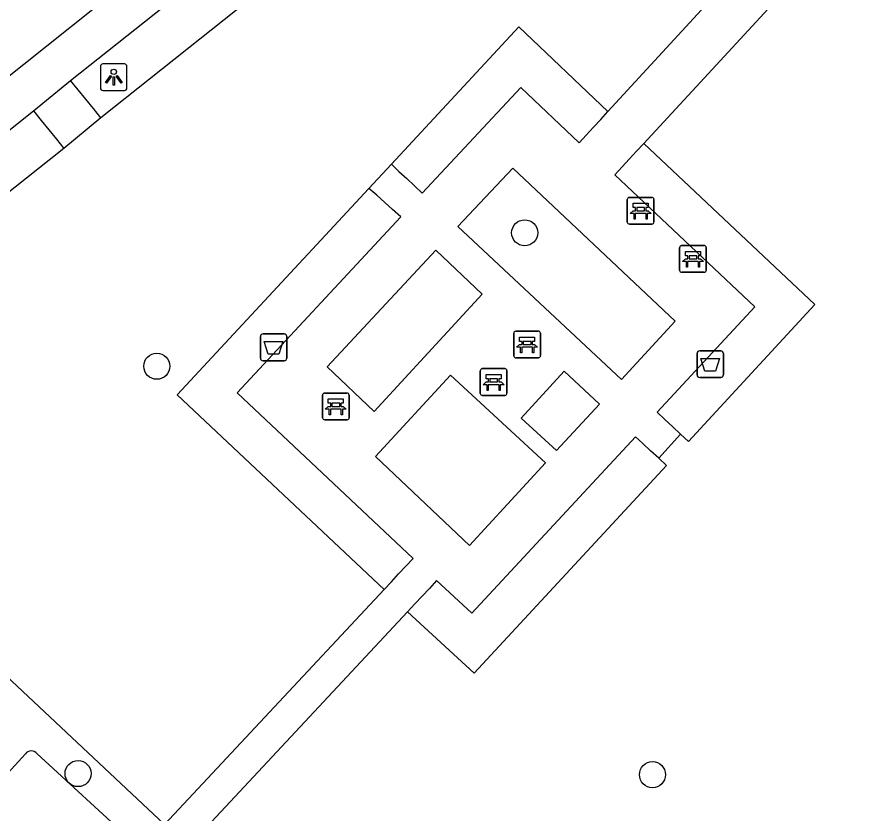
# Model space of a CAD drawing. Extents: x 159040 to 160094, y 381214 to 382518.
# Drawn here: x 159593.38 to 159625.63, y 381696.1 to 381725.95 of the extents above; entities that cross this region are included whole.
import ezdxf

# ---------------------------------------------------------------- set-up
doc = ezdxf.new("R2010")
doc.units = 0
for name, color, linetype in [('IMGEO_Afvalbak', 7, 'Continuous'), ('IMGEO_Bank', 7, 'Continuous'), ('IMGEO_Boom', 7, 'Continuous'), ('IMGEO_Haag', 7, 'Continuous'), ('IMGEO_Lichtpunt', 7, 'Continuous'), ('IMGEO_Parkeervlak_open', 7, 'Continuous'), ('IMGEO_Voetpad_gesloten', 7, 'Continuous'), ('IMGEO_Voetpad_open', 7, 'Continuous')]:
    doc.layers.add(name, color=color, linetype=linetype)

msp = doc.modelspace()

# ---------------------------------------------------------------- linework, layer by layer
at = {"layer": 'IMGEO_Afvalbak'}
for p, q in [((159602.593, 381714.08), (159603.383, 381714.08)), ((159603.383, 381714.08), (159602.593, 381714.08)), ((159602.493, 381713.18), (159602.493, 381713.98)), ((159602.493, 381713.98), (159602.493, 381713.18)), ((159603.483, 381713.98), (159603.483, 381713.18)), ((159603.483, 381713.18), (159603.483, 381713.98)), ((159618.854, 381712.548), (159618.854, 381713.348)), ((159618.854, 381713.348), (159618.854, 381712.548)), ((159618.954, 381713.448), (159619.744, 381713.448)), ((159619.744, 381713.448), (159618.954, 381713.448)), ((159619.844, 381713.348), (159619.844, 381712.548)), ((159619.844, 381712.548), (159619.844, 381713.348)), ((159603.383, 381713.08), (159602.593, 381713.08)), ((159602.593, 381713.08), (159603.383, 381713.08)), ((159619.744, 381712.448), (159618.954, 381712.448)), ((159618.954, 381712.448), (159619.744, 381712.448))]:
    msp.add_line(p, q, dxfattribs=at)
for points in [[(159602.636, 381713.794), (159603.34, 381713.794), (159603.191, 381713.324), (159602.785, 381713.324), (159602.636, 381713.794)], [(159618.997, 381713.162), (159619.701, 381713.162), (159619.552, 381712.692), (159619.146, 381712.692), (159618.997, 381713.162)]]:
    msp.add_lwpolyline(points, dxfattribs=at)
for centre, start, end in [((159602.593, 381713.98), 90, 180), ((159602.593, 381713.98), 90, 180), ((159603.383, 381713.98), 0, 90), ((159603.383, 381713.98), 360, 90), ((159618.954, 381713.348), 90, 180), ((159618.954, 381713.348), 90, 180), ((159619.744, 381713.348), 0, 90), ((159619.744, 381713.348), 360, 90), ((159602.593, 381713.18), 180, 270), ((159602.593, 381713.18), 180, 270), ((159603.383, 381713.18), 270, 0), ((159603.383, 381713.18), 270, 0), ((159618.954, 381712.548), 180, 270), ((159618.954, 381712.548), 180, 270), ((159619.744, 381712.548), 270, 0), ((159619.744, 381712.548), 270, 0)]:
    msp.add_arc(centre, 0.1, start, end, dxfattribs=at)
at = {"layer": 'IMGEO_Bank'}
for p, q in [((159616.316, 381719.199), (159617.157, 381719.199)), ((159617.157, 381719.199), (159616.316, 381719.199)), ((159616.241, 381718.274), (159616.241, 381719.115)), ((159616.241, 381719.115), (159616.241, 381718.274)), ((159617.241, 381719.124), (159617.241, 381718.283)), ((159617.241, 381718.283), (159617.241, 381719.124)), ((159616.938, 381718.597), (159616.545, 381718.597)), ((159616.55, 381718.705), (159616.55, 381718.811)), ((159616.594, 381718.811), (159616.594, 381718.705)), ((159616.882, 381718.817), (159616.6, 381718.817)), ((159616.6, 381718.699), (159616.882, 381718.699)), ((159616.888, 381718.705), (159616.888, 381718.811)), ((159616.932, 381718.811), (159616.932, 381718.705)), ((159617.166, 381718.199), (159616.325, 381718.199)), ((159616.325, 381718.199), (159617.166, 381718.199)), ((159618.202, 381716.468), (159618.202, 381717.309)), ((159618.202, 381717.309), (159618.202, 381716.468)), ((159618.277, 381717.393), (159619.118, 381717.393)), ((159619.118, 381717.393), (159618.277, 381717.393)), ((159619.202, 381717.318), (159619.202, 381716.477)), ((159619.202, 381716.477), (159619.202, 381717.318)), ((159618.511, 381716.899), (159618.511, 381717.005)), ((159618.555, 381717.005), (159618.555, 381716.899)), ((159618.843, 381717.011), (159618.561, 381717.011)), ((159618.561, 381716.893), (159618.843, 381716.893)), ((159618.849, 381716.899), (159618.849, 381717.005)), ((159618.893, 381717.005), (159618.893, 381716.899)), ((159618.899, 381716.791), (159618.506, 381716.791)), ((159619.127, 381716.393), (159618.286, 381716.393)), ((159618.286, 381716.393), (159619.127, 381716.393)), ((159611.988, 381713.261), (159611.988, 381714.102)), ((159611.988, 381714.102), (159611.988, 381713.261)), ((159612.063, 381714.186), (159612.904, 381714.186)), ((159612.904, 381714.186), (159612.063, 381714.186)), ((159612.988, 381714.111), (159612.988, 381713.27)), ((159612.988, 381713.27), (159612.988, 381714.111)), ((159612.297, 381713.692), (159612.297, 381713.798)), ((159612.341, 381713.798), (159612.341, 381713.692)), ((159612.629, 381713.804), (159612.347, 381713.804)), ((159612.347, 381713.686), (159612.629, 381713.686)), ((159612.635, 381713.692), (159612.635, 381713.798)), ((159612.679, 381713.798), (159612.679, 381713.692)), ((159612.685, 381713.584), (159612.292, 381713.584)), ((159612.913, 381713.186), (159612.072, 381713.186)), ((159612.072, 381713.186), (159612.913, 381713.186)), ((159610.732, 381711.856), (159610.732, 381712.697)), ((159610.732, 381712.697), (159610.732, 381711.856)), ((159610.807, 381712.781), (159611.648, 381712.781)), ((159611.648, 381712.781), (159610.807, 381712.781)), ((159611.732, 381712.706), (159611.732, 381711.865)), ((159611.732, 381711.865), (159611.732, 381712.706)), ((159611.041, 381712.287), (159611.041, 381712.393)), ((159611.085, 381712.393), (159611.085, 381712.287)), ((159611.373, 381712.399), (159611.091, 381712.399)), ((159611.379, 381712.287), (159611.379, 381712.393)), ((159611.423, 381712.393), (159611.423, 381712.287)), ((159611.429, 381712.179), (159611.036, 381712.179)), ((159611.091, 381712.281), (159611.373, 381712.281)), ((159604.821, 381710.941), (159604.821, 381711.782)), ((159604.821, 381711.782), (159604.821, 381710.941)), ((159604.896, 381711.866), (159605.737, 381711.866)), ((159605.737, 381711.866), (159604.896, 381711.866)), ((159605.821, 381711.791), (159605.821, 381710.95)), ((159605.821, 381710.95), (159605.821, 381711.791)), ((159611.657, 381711.781), (159610.816, 381711.781)), ((159610.816, 381711.781), (159611.657, 381711.781)), ((159605.13, 381711.372), (159605.13, 381711.478)), ((159605.174, 381711.478), (159605.174, 381711.372)), ((159605.462, 381711.484), (159605.18, 381711.484)), ((159605.468, 381711.372), (159605.468, 381711.478)), ((159605.512, 381711.478), (159605.512, 381711.372)), ((159605.518, 381711.264), (159605.125, 381711.264)), ((159605.18, 381711.366), (159605.462, 381711.366)), ((159605.746, 381710.866), (159604.905, 381710.866)), ((159604.905, 381710.866), (159605.746, 381710.866))]:
    msp.add_line(p, q, dxfattribs=at)
for points in [[(159616.544, 381718.817), (159616.458, 381718.817), (159616.458, 381718.978), (159617.021, 381718.978), (159617.021, 381718.817), (159616.938, 381718.817)], [(159616.488, 381718.597), (159616.346, 381718.597), (159616.458, 381718.699), (159616.544, 381718.699)], [(159616.538, 381718.59), (159616.538, 381718.383), (159616.495, 381718.383), (159616.495, 381718.59)], [(159616.938, 381718.699), (159617.021, 381718.699), (159617.133, 381718.597), (159616.994, 381718.597)], [(159616.988, 381718.59), (159616.988, 381718.383), (159616.944, 381718.383), (159616.944, 381718.59)], [(159618.449, 381716.791), (159618.307, 381716.791), (159618.419, 381716.893), (159618.505, 381716.893)], [(159618.505, 381717.011), (159618.419, 381717.011), (159618.419, 381717.172), (159618.982, 381717.172), (159618.982, 381717.011), (159618.899, 381717.011)], [(159618.899, 381716.893), (159618.982, 381716.893), (159619.094, 381716.791), (159618.955, 381716.791)], [(159618.499, 381716.784), (159618.499, 381716.577), (159618.456, 381716.577), (159618.456, 381716.784)], [(159618.949, 381716.784), (159618.949, 381716.577), (159618.905, 381716.577), (159618.905, 381716.784)], [(159612.235, 381713.584), (159612.093, 381713.584), (159612.205, 381713.686), (159612.291, 381713.686)], [(159612.291, 381713.804), (159612.205, 381713.804), (159612.205, 381713.965), (159612.768, 381713.965), (159612.768, 381713.804), (159612.685, 381713.804)], [(159612.685, 381713.686), (159612.768, 381713.686), (159612.88, 381713.584), (159612.741, 381713.584)], [(159612.285, 381713.577), (159612.285, 381713.37), (159612.242, 381713.37), (159612.242, 381713.577)], [(159612.735, 381713.577), (159612.735, 381713.37), (159612.691, 381713.37), (159612.691, 381713.577)], [(159611.035, 381712.399), (159610.949, 381712.399), (159610.949, 381712.56), (159611.512, 381712.56), (159611.512, 381712.399), (159611.429, 381712.399)], [(159610.979, 381712.179), (159610.837, 381712.179), (159610.949, 381712.281), (159611.035, 381712.281)], [(159611.029, 381712.172), (159611.029, 381711.965), (159610.986, 381711.965), (159610.986, 381712.172)], [(159611.429, 381712.281), (159611.512, 381712.281), (159611.624, 381712.179), (159611.485, 381712.179)], [(159611.479, 381712.172), (159611.479, 381711.965), (159611.435, 381711.965), (159611.435, 381712.172)], [(159605.124, 381711.484), (159605.038, 381711.484), (159605.038, 381711.645), (159605.601, 381711.645), (159605.601, 381711.484), (159605.518, 381711.484)], [(159605.068, 381711.264), (159604.926, 381711.264), (159605.038, 381711.366), (159605.124, 381711.366)], [(159605.118, 381711.257), (159605.118, 381711.05), (159605.075, 381711.05), (159605.075, 381711.257)], [(159605.518, 381711.366), (159605.601, 381711.366), (159605.713, 381711.264), (159605.574, 381711.264)], [(159605.568, 381711.257), (159605.568, 381711.05), (159605.524, 381711.05), (159605.524, 381711.257)]]:
    msp.add_lwpolyline(points, dxfattribs=at)
for centre, radius, start, end in [((159616.319, 381719.121), 0.0779, 92.4484, 184.2845), ((159616.319, 381719.121), 0.0779, 92.4484, 184.2845), ((159617.163, 381719.121), 0.0779, 2.4484, 94.2845), ((159617.163, 381719.121), 0.0779, 2.4484, 94.2845), ((159616.488, 381718.59), 0.00671, 2.8957, 87.1043), ((159616.545, 381718.59), 0.00671, 92.8957, 177.1043), ((159616.543, 381718.81), 0.00671, 2.8957, 87.1043), ((159616.543, 381718.706), 0.00671, 272.8957, 357.1043), ((159616.6, 381718.81), 0.00671, 92.8957, 177.1043), ((159616.6, 381718.706), 0.00671, 182.8957, 267.1043), ((159616.882, 381718.81), 0.00671, 2.8957, 87.1043), ((159616.882, 381718.706), 0.00671, 272.8957, 357.1043), ((159616.939, 381718.81), 0.00671, 92.8957, 177.1043), ((159616.939, 381718.706), 0.00671, 182.8957, 267.1043), ((159616.937, 381718.59), 0.00671, 2.8957, 87.1043), ((159616.994, 381718.59), 0.00671, 92.8957, 177.1043), ((159616.319, 381718.277), 0.0779, 182.4484, 274.2845), ((159616.319, 381718.277), 0.0779, 182.4484, 274.2845), ((159617.163, 381718.277), 0.0779, 272.4484, 4.2845), ((159617.163, 381718.277), 0.0779, 272.4484, 4.2845), ((159618.28, 381717.315), 0.0779, 92.4484, 184.2845), ((159618.28, 381717.315), 0.0779, 92.4484, 184.2845), ((159619.124, 381717.315), 0.0779, 2.4484, 94.2845), ((159619.124, 381717.315), 0.0779, 2.4484, 94.2845), ((159618.504, 381717.004), 0.00671, 2.8957, 87.1043), ((159618.504, 381716.9), 0.00671, 272.8957, 357.1043), ((159618.561, 381717.004), 0.00671, 92.8957, 177.1043), ((159618.561, 381716.9), 0.00671, 182.8957, 267.1043), ((159618.843, 381717.004), 0.00671, 2.8957, 87.1043), ((159618.843, 381716.9), 0.00671, 272.8957, 357.1043), ((159618.9, 381717.004), 0.00671, 92.8957, 177.1043), ((159618.9, 381716.9), 0.00671, 182.8957, 267.1043), ((159618.449, 381716.784), 0.00671, 2.8957, 87.1043), ((159618.506, 381716.784), 0.00671, 92.8957, 177.1043), ((159618.898, 381716.784), 0.00671, 2.8957, 87.1043), ((159618.955, 381716.784), 0.00671, 92.8957, 177.1043), ((159618.28, 381716.471), 0.0779, 182.4484, 274.2845), ((159618.28, 381716.471), 0.0779, 182.4484, 274.2845), ((159619.124, 381716.471), 0.0779, 272.4484, 4.2845), ((159619.124, 381716.471), 0.0779, 272.4484, 4.2845), ((159612.066, 381714.108), 0.0779, 92.4484, 184.2845), ((159612.066, 381714.108), 0.0779, 92.4484, 184.2845), ((159612.91, 381714.108), 0.0779, 2.4484, 94.2845), ((159612.91, 381714.108), 0.0779, 2.4484, 94.2845), ((159612.29, 381713.797), 0.00671, 2.8957, 87.1043), ((159612.29, 381713.693), 0.00671, 272.8957, 357.1043), ((159612.347, 381713.797), 0.00671, 92.8957, 177.1043), ((159612.347, 381713.693), 0.00671, 182.8957, 267.1043), ((159612.629, 381713.797), 0.00671, 2.8957, 87.1043), ((159612.629, 381713.693), 0.00671, 272.8957, 357.1043), ((159612.686, 381713.797), 0.00671, 92.8957, 177.1043), ((159612.686, 381713.693), 0.00671, 182.8957, 267.1043), ((159612.235, 381713.577), 0.00671, 2.8957, 87.1043), ((159612.292, 381713.577), 0.00671, 92.8957, 177.1043), ((159612.684, 381713.577), 0.00671, 2.8957, 87.1043), ((159612.741, 381713.577), 0.00671, 92.8957, 177.1043), ((159612.066, 381713.264), 0.0779, 182.4484, 274.2845), ((159612.066, 381713.264), 0.0779, 182.4484, 274.2845), ((159612.91, 381713.264), 0.0779, 272.4484, 4.2845), ((159612.91, 381713.264), 0.0779, 272.4484, 4.2845), ((159610.81, 381712.703), 0.0779, 92.4484, 184.2845), ((159610.81, 381712.703), 0.0779, 92.4484, 184.2845), ((159611.654, 381712.703), 0.0779, 2.4484, 94.2845), ((159611.654, 381712.703), 0.0779, 2.4484, 94.2845), ((159611.034, 381712.392), 0.00671, 2.8957, 87.1043), ((159611.091, 381712.392), 0.00671, 92.8957, 177.1043), ((159611.373, 381712.392), 0.00671, 2.8957, 87.1043), ((159611.43, 381712.392), 0.00671, 92.8957, 177.1043), ((159610.979, 381712.172), 0.00671, 2.8957, 87.1043), ((159611.036, 381712.172), 0.00671, 92.8957, 177.1043), ((159611.034, 381712.288), 0.00671, 272.8957, 357.1043), ((159611.091, 381712.288), 0.00671, 182.8957, 267.1043), ((159611.373, 381712.288), 0.00671, 272.8957, 357.1043), ((159611.43, 381712.288), 0.00671, 182.8957, 267.1043), ((159611.428, 381712.172), 0.00671, 2.8957, 87.1043), ((159611.485, 381712.172), 0.00671, 92.8957, 177.1043), ((159604.899, 381711.788), 0.0779, 92.4484, 184.2845), ((159604.899, 381711.788), 0.0779, 92.4484, 184.2845), ((159605.743, 381711.788), 0.0779, 2.4484, 94.2845), ((159605.743, 381711.788), 0.0779, 2.4484, 94.2845), ((159610.81, 381711.859), 0.0779, 182.4484, 274.2845), ((159610.81, 381711.859), 0.0779, 182.4484, 274.2845), ((159611.654, 381711.859), 0.0779, 272.4484, 4.2845), ((159611.654, 381711.859), 0.0779, 272.4484, 4.2845), ((159605.123, 381711.477), 0.00671, 2.8957, 87.1043), ((159605.18, 381711.477), 0.00671, 92.8957, 177.1043), ((159605.462, 381711.477), 0.00671, 2.8957, 87.1043), ((159605.519, 381711.477), 0.00671, 92.8957, 177.1043), ((159605.068, 381711.257), 0.00671, 2.8957, 87.1043), ((159605.125, 381711.257), 0.00671, 92.8957, 177.1043), ((159605.123, 381711.373), 0.00671, 272.8957, 357.1043), ((159605.18, 381711.373), 0.00671, 182.8957, 267.1043), ((159605.462, 381711.373), 0.00671, 272.8957, 357.1043), ((159605.519, 381711.373), 0.00671, 182.8957, 267.1043), ((159605.517, 381711.257), 0.00671, 2.8957, 87.1043), ((159605.574, 381711.257), 0.00671, 92.8957, 177.1043), ((159604.899, 381710.944), 0.0779, 182.4484, 274.2845), ((159604.899, 381710.944), 0.0779, 182.4484, 274.2845), ((159605.743, 381710.944), 0.0779, 272.4484, 4.2845), ((159605.743, 381710.944), 0.0779, 272.4484, 4.2845)]:
    msp.add_arc(centre, radius, start, end, dxfattribs=at)
at = {"layer": 'IMGEO_Boom'}
for centre in [(159612.397, 381717.87), (159598.613, 381712.871), (159595.662, 381697.61), (159617.184, 381697.57)]:
    msp.add_circle(centre, 0.489, dxfattribs=at)
at = {"layer": 'IMGEO_Haag'}
for points in [[(159609.407, 381732.434), (159596.519, 381722.173)], [(159615.517, 381722.415), (159612.179, 381725.586), (159607.404, 381720.443)], [(159618.241, 381710.329), (159618.535, 381710.056), (159623.271, 381715.179), (159616.857, 381721.218)], [(159595.132, 381721.03), (159582.165, 381710.744)], [(159606.559, 381719.533), (159599.375, 381711.796), (159607.127, 381704.503)], [(159608.005, 381703.671), (159610.503, 381701.366), (159617.705, 381709.157), (159617.427, 381709.421)], [(159582.116, 381702.63), (159581.186, 381703.474), (159585.601, 381708.179), (159598.898, 381695.702)]]:
    msp.add_lwpolyline(points, dxfattribs=at)
at = {"layer": 'IMGEO_Lichtpunt'}
for p, q in [((159596.499, 381724.103), (159596.499, 381723.296)), ((159596.499, 381724.103), (159596.499, 381723.296)), ((159597.401, 381724.198), (159596.593, 381724.198)), ((159597.401, 381724.198), (159596.593, 381724.198)), ((159597.495, 381723.296), (159597.495, 381724.103)), ((159597.495, 381723.296), (159597.495, 381724.103)), ((159596.593, 381723.202), (159597.401, 381723.202)), ((159596.593, 381723.202), (159597.401, 381723.202))]:
    msp.add_line(p, q, dxfattribs=at)
for points in [[(159596.873, 381723.767), (159596.912, 381723.739), (159596.724, 381723.477), (159596.686, 381723.504), (159596.873, 381723.767)], [(159596.975, 381723.719), (159597.022, 381723.719), (159597.022, 381723.397), (159596.975, 381723.397), (159596.975, 381723.719)], [(159597.085, 381723.739), (159597.123, 381723.766), (159597.31, 381723.504), (159597.271, 381723.476), (159597.085, 381723.739)]]:
    msp.add_lwpolyline(points, dxfattribs=at)
msp.add_circle((159596.998, 381723.901), 0.0994, dxfattribs=at)
for centre, start, end in [((159596.593, 381724.103), 90, 180), ((159596.593, 381724.103), 90, 180), ((159597.401, 381724.103), 0, 90), ((159597.401, 381724.103), 0, 90), ((159596.593, 381723.296), 180, 270), ((159596.593, 381723.296), 180, 270), ((159597.401, 381723.296), 270, 0), ((159597.401, 381723.296), 270, 360)]:
    msp.add_arc(centre, 0.0946, start, end, dxfattribs=at)
at = {"layer": 'IMGEO_Parkeervlak_open'}
for points in [[(159593.693, 381698.353), (159590.802, 381695.208)], [(159597.673, 381695.089), (159594.12, 381698.362)]]:
    msp.add_lwpolyline(points, dxfattribs=at)
msp.add_arc((159593.91, 381698.186), 0.274, 39.9135, 142.5014, dxfattribs=at)
at = {"layer": 'IMGEO_Voetpad_gesloten'}
for points in [[(159573.794, 381708.392), (159616.964, 381742.797), (159619.451, 381742.729), (159647.604, 381716.715)], [(159595.379, 381723.576), (159608.282, 381733.821)], [(159593.993, 381722.444), (159595.379, 381723.576)], [(159581.023, 381712.115), (159593.993, 381722.444)]]:
    msp.add_lwpolyline(points, dxfattribs=at)
at = {"layer": 'IMGEO_Voetpad_open'}
for points in [[(159615.517, 381722.415), (159625.148, 381732.892)], [(159626.485, 381731.651), (159616.857, 381721.218)], [(159596.519, 381722.173), (159596.235, 381722.522), (159595.951, 381722.872), (159595.668, 381723.221), (159595.379, 381723.576)], [(159607.404, 381720.443), (159607.685, 381720.169), (159607.976, 381719.899), (159608.27, 381719.627), (159608.559, 381719.358), (159612.248, 381723.314), (159614.434, 381721.237), (159614.705, 381721.532), (159614.976, 381721.826), (159615.246, 381722.121), (159615.517, 381722.415)], [(159593.993, 381722.444), (159594.285, 381722.082), (159594.567, 381721.731), (159594.849, 381721.381), (159595.132, 381721.03)], [(159596.519, 381722.173), (159595.132, 381721.03)], [(159616.857, 381721.218), (159616.586, 381720.924), (159616.315, 381720.631), (159616.043, 381720.337), (159615.772, 381720.043), (159621.019, 381715.102), (159617.356, 381711.151), (159617.653, 381710.875), (159617.946, 381710.602), (159618.241, 381710.329)], [(159606.559, 381719.533), (159607.404, 381720.443)], [(159611.948, 381720.293), (159609.895, 381718.111), (159616.02, 381712.369), (159618.036, 381714.562), (159611.948, 381720.293)], [(159607.127, 381704.503), (159607.401, 381704.796), (159607.674, 381705.088), (159607.947, 381705.38), (159608.22, 381705.672), (159601.629, 381711.872), (159607.751, 381718.469), (159607.449, 381718.742), (159607.153, 381719.011), (159606.862, 381719.275), (159606.559, 381719.533)], [(159610.801, 381715.572), (159609.066, 381717.22), (159604.997, 381712.847), (159606.753, 381711.17), (159610.801, 381715.572)], [(159609.617, 381712.542), (159606.809, 381709.485), (159610.326, 381706.158), (159613.176, 381709.25), (159609.617, 381712.542)], [(159613.877, 381712.683), (159615.198, 381711.446), (159613.583, 381709.712), (159612.271, 381710.924), (159613.877, 381712.683)], [(159617.427, 381709.421), (159617.116, 381709.707), (159616.822, 381709.978), (159616.549, 381710.228), (159610.416, 381703.623), (159609.097, 381704.841), (159608.824, 381704.548), (159608.551, 381704.256), (159608.278, 381703.964), (159608.005, 381703.671)], [(159618.241, 381710.329), (159617.427, 381709.421)], [(159598.898, 381695.702), (159607.127, 381704.503)], [(159608.005, 381703.671), (159599.785, 381694.869)]]:
    msp.add_lwpolyline(points, dxfattribs=at)

doc.saveas('drawing.dxf')
